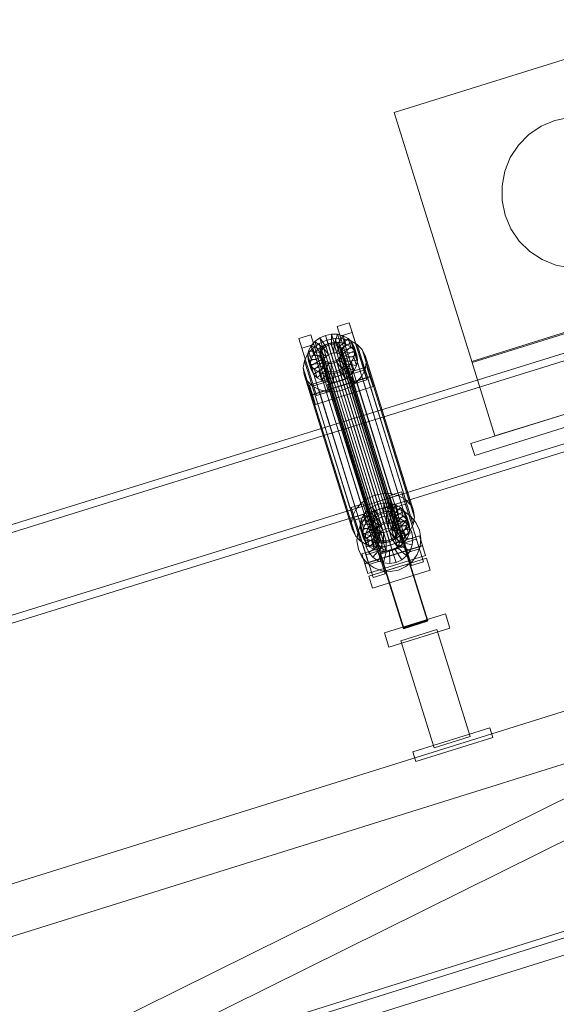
# Model space of a CAD drawing. Header units: millimetres. Extents: x -1970 to 61924, y -58230 to 6847.
# Tile 696 of 925: x 23137 to 23564, y 2686 to 3468. Entities that reach past the tile are written whole.
import ezdxf

# ---------------------------------------------------------------- set-up
doc = ezdxf.new("R2010")
doc.units = ezdxf.units.MM
doc.layers.add('COTAS_P', color=1, linetype='Continuous', lineweight=0)
doc.layers.add('lateral_C02', color=7, linetype='Continuous', lineweight=0)
doc.dimstyles.new('R19_100', dxfattribs={"dimtxt": 250, "dimasz": 150, "dimexe": 150, "dimexo": 80, "dimgap": 100, "dimtad": 1, "dimtih": 1, "dimtoh": 1, "dimdsep": 46, "dimcen": 0.09, "dimadec": 0, "dimazin": 0, "dimtfac": 1, "dimtdec": 4, "dimtofl": 0, "dimtmove": 0, "dimatfit": 3, "dimfxl": 1, "dimtolj": 1, "dimtzin": 0, "dimarcsym": 0})

# ---------------------------------------------------------------- blocks, each defined once
blk = doc.blocks.new('DIM_R26_4')
at = {"layer": 'COTAS_P'}
for p, q in [((15248.37, 1279.09), (24311.82, 4109.09)), ((24311.82, 4109.09), (24155.23, 4107.34)), ((24311.82, 4109.09), (24182.05, 4021.43)), ((24580.07, 3250), (24311.82, 4109.09)), ((15248.37, 1279.09), (15378.14, 1366.76)), ((15248.37, 1279.09), (15404.97, 1280.85)), ((15516.62, 420), (15248.37, 1279.09))]:
    blk.add_line(p, q, dxfattribs=at)
blk.add_text('9495 P', height=250, rotation=17.34062, dxfattribs=at).set_placement((19750.29, 2789.55))

msp = doc.modelspace()

# ---------------------------------------------------------------- linework, layer by layer
at = {"layer": 'lateral_C02'}
for p, q in [((23435.024, 3394.275), (23625.933, 3453.885)), ((23435.024, 3394.275), (23497.018, 3195.729)), ((23551.854, 3383.452), (23562.684, 3388.041)), ((23562.684, 3388.041), (23574.201, 3390.429)), ((23542.128, 3376.838), (23551.854, 3383.452)), ((23533.878, 3368.454), (23542.128, 3376.838)), ((23527.423, 3358.621), (23533.878, 3368.454)), ((23496.108, 3131.54), (24221.566, 3358.059)), ((23523.011, 3347.718), (23527.423, 3358.621)), ((23499.089, 3121.995), (24224.547, 3348.514)), ((23520.81, 3336.164), (23523.011, 3347.718)), ((23520.906, 3324.402), (23520.81, 3336.164)), ((23523.294, 3312.885), (23520.906, 3324.402)), ((23527.883, 3302.055), (23523.294, 3312.885)), ((23534.497, 3292.329), (23527.883, 3302.055)), ((23542.881, 3284.08), (23534.497, 3292.329)), ((23830.921, 3284.307), (23401.145, 3150.917)), ((23402.923, 3145.186), (23832.7, 3278.577)), ((23552.714, 3277.625), (23542.881, 3284.08)), ((23563.617, 3273.212), (23552.714, 3277.625)), ((23575.171, 3271.011), (23563.617, 3273.212)), ((23496.72, 3196.683), (23687.63, 3256.294)), ((23497.018, 3195.729), (23687.928, 3255.339)), ((23389.817, 3224.36), (23399.363, 3227.341)), ((23392.198, 3216.691), (23389.817, 3224.36)), ((23389.817, 3224.36), (23401.568, 3186.838)), ((23399.363, 3227.341), (23401.743, 3219.672)), ((23411.113, 3189.819), (23399.363, 3227.341)), ((23359.272, 3214.823), (23368.817, 3217.803)), ((23361.652, 3207.154), (23359.272, 3214.823)), ((23359.272, 3214.823), (23371.022, 3177.3)), ((23368.817, 3217.803), (23371.198, 3210.134)), ((23380.568, 3180.281), (23368.817, 3217.803)), ((23372.021, 3212.586), (23375.931, 3215.435)), ((23375.931, 3215.435), (23380.467, 3217.407)), ((23380.766, 3208.656), (23375.931, 3215.435)), ((23375.931, 3215.435), (23377.971, 3208.862)), ((23380.467, 3217.407), (23385.319, 3218.367)), ((23382.915, 3209.59), (23380.467, 3217.407)), ((23380.467, 3217.407), (23382.507, 3210.834)), ((23381.62, 3213.645), (23388.107, 3214.928)), ((23385.213, 3210.045), (23385.319, 3218.367)), ((23385.319, 3218.367), (23390.158, 3218.249)), ((23385.319, 3218.367), (23387.359, 3211.793)), ((23387.505, 3209.989), (23390.158, 3218.249)), ((23388.107, 3214.928), (23394.576, 3214.771)), ((23388.107, 3214.928), (23426.362, 3091.674)), ((23389.635, 3209.426), (23394.653, 3217.061)), ((23390.158, 3218.249), (23394.653, 3217.061)), ((23390.158, 3218.249), (23392.198, 3211.675)), ((23391.456, 3208.395), (23398.499, 3214.885)), ((23401.743, 3219.672), (23392.198, 3216.691)), ((23403.948, 3179.169), (23392.198, 3216.691)), ((23394.576, 3214.771), (23400.586, 3213.183)), ((23394.576, 3214.771), (23432.831, 3091.516)), ((23394.653, 3217.061), (23398.499, 3214.885)), ((23394.653, 3217.061), (23396.694, 3210.488)), ((23398.499, 3214.885), (23401.432, 3211.869)), ((23398.499, 3214.885), (23400.539, 3208.312)), ((23401.743, 3219.672), (23413.494, 3182.149)), ((23421.547, 3085.181), (23851.323, 3218.571)), ((23371.198, 3210.134), (23361.652, 3207.154)), ((23373.403, 3169.631), (23361.652, 3207.154)), ((23366.297, 3202.477), (23370.33, 3207.2)), ((23367.086, 3205.077), (23369.004, 3209.053)), ((23369.004, 3209.053), (23372.021, 3212.586)), ((23377.485, 3205.633), (23369.004, 3209.053)), ((23369.004, 3209.053), (23371.045, 3202.479)), ((23370.33, 3207.2), (23375.557, 3211.01)), ((23370.33, 3207.2), (23408.585, 3083.945)), ((23371.198, 3210.134), (23382.948, 3172.612)), ((23378.914, 3207.306), (23372.021, 3212.586)), ((23372.021, 3212.586), (23374.062, 3206.012)), ((23377.971, 3208.862), (23374.062, 3206.012)), ((23375.557, 3211.01), (23381.62, 3213.645)), ((23375.557, 3211.01), (23413.812, 3087.755)), ((23376.236, 3204.845), (23377.145, 3206.728)), ((23377.145, 3206.728), (23378.574, 3208.402)), ((23377.145, 3206.728), (23421.521, 3063.753)), ((23378.914, 3207.306), (23377.485, 3205.633)), ((23382.507, 3210.834), (23377.971, 3208.862)), ((23377.971, 3208.862), (23382.806, 3202.082)), ((23378.574, 3208.402), (23380.426, 3209.752)), ((23378.574, 3208.402), (23422.95, 3065.427)), ((23380.766, 3208.656), (23378.914, 3207.306)), ((23380.955, 3200.733), (23378.914, 3207.306)), ((23380.426, 3209.752), (23382.575, 3210.686)), ((23380.426, 3209.752), (23424.802, 3066.776)), ((23382.915, 3209.59), (23380.766, 3208.656)), ((23382.806, 3202.082), (23380.766, 3208.656)), ((23381.62, 3213.645), (23419.875, 3090.391)), ((23387.359, 3211.793), (23382.507, 3210.834)), ((23382.507, 3210.834), (23384.955, 3203.016)), ((23382.575, 3210.686), (23384.873, 3211.14)), ((23382.575, 3210.686), (23426.95, 3067.71)), ((23385.213, 3210.045), (23382.915, 3209.59)), ((23384.955, 3203.016), (23382.915, 3209.59)), ((23384.873, 3211.14), (23387.165, 3211.084)), ((23384.873, 3211.14), (23429.249, 3068.165)), ((23387.505, 3209.989), (23385.213, 3210.045)), ((23387.253, 3203.471), (23385.213, 3210.045)), ((23387.165, 3211.084), (23389.295, 3210.522)), ((23387.165, 3211.084), (23431.541, 3068.109)), ((23387.359, 3211.793), (23387.253, 3203.471)), ((23392.198, 3211.675), (23387.359, 3211.793)), ((23389.635, 3209.426), (23387.505, 3209.989)), ((23389.545, 3203.415), (23387.505, 3209.989)), ((23389.295, 3210.522), (23391.116, 3209.491)), ((23389.295, 3210.522), (23433.67, 3067.547)), ((23392.198, 3211.675), (23389.545, 3203.415)), ((23391.456, 3208.395), (23389.635, 3209.426)), ((23391.675, 3202.853), (23389.635, 3209.426)), ((23391.116, 3209.491), (23392.506, 3208.062)), ((23391.116, 3209.491), (23435.492, 3066.516)), ((23392.846, 3206.967), (23391.456, 3208.395)), ((23393.496, 3201.822), (23391.456, 3208.395)), ((23396.694, 3210.488), (23391.675, 3202.853)), ((23396.694, 3210.488), (23392.198, 3211.675)), ((23392.506, 3208.062), (23393.369, 3206.333)), ((23392.506, 3208.062), (23436.881, 3065.087)), ((23392.846, 3206.967), (23401.432, 3211.869)), ((23393.709, 3205.237), (23392.846, 3206.967)), ((23394.886, 3200.393), (23392.846, 3206.967)), ((23393.369, 3206.333), (23393.646, 3204.42)), ((23437.744, 3063.357), (23393.369, 3206.333)), ((23400.539, 3208.312), (23393.496, 3201.822)), ((23403.254, 3208.218), (23393.709, 3205.237)), ((23400.539, 3208.312), (23396.694, 3210.488)), ((23403.473, 3205.295), (23400.539, 3208.312)), ((23400.586, 3213.183), (23405.726, 3210.274)), ((23400.586, 3213.183), (23438.84, 3089.928)), ((23401.432, 3211.869), (23403.254, 3208.218)), ((23401.432, 3211.869), (23403.473, 3205.295)), ((23405.295, 3201.644), (23403.254, 3208.218)), ((23403.254, 3208.218), (23403.84, 3204.18)), ((23405.726, 3210.274), (23409.648, 3206.241)), ((23405.726, 3210.274), (23443.981, 3087.019)), ((23853.102, 3212.841), (23423.326, 3079.451)), ((23363.732, 3197.161), (23366.297, 3202.477)), ((23366.297, 3202.477), (23404.552, 3079.222)), ((23366.396, 3200.929), (23367.086, 3205.077)), ((23376.249, 3201.784), (23366.396, 3200.929)), ((23366.396, 3200.929), (23368.436, 3194.355)), ((23366.981, 3196.892), (23366.396, 3200.929)), ((23376.527, 3199.872), (23366.981, 3196.892)), ((23376.576, 3203.749), (23367.086, 3205.077)), ((23367.086, 3205.077), (23369.126, 3198.503)), ((23369.126, 3198.503), (23368.436, 3194.355)), ((23371.045, 3202.479), (23369.126, 3198.503)), ((23369.126, 3198.503), (23378.616, 3197.176)), ((23374.062, 3206.012), (23371.045, 3202.479)), ((23371.045, 3202.479), (23379.525, 3199.059)), ((23374.062, 3206.012), (23380.955, 3200.733)), ((23375.909, 3202.88), (23376.236, 3204.845)), ((23376.187, 3200.968), (23375.909, 3202.88)), ((23375.909, 3202.88), (23420.285, 3059.905)), ((23377.05, 3199.238), (23376.187, 3200.968)), ((23376.187, 3200.968), (23420.562, 3057.992)), ((23376.236, 3204.845), (23420.612, 3061.87)), ((23376.576, 3203.749), (23376.249, 3201.784)), ((23378.29, 3195.211), (23376.249, 3201.784)), ((23376.249, 3201.784), (23376.527, 3199.872)), ((23378.567, 3193.299), (23376.527, 3199.872)), ((23376.527, 3199.872), (23377.39, 3198.143)), ((23377.485, 3205.633), (23376.576, 3203.749)), ((23378.616, 3197.176), (23376.576, 3203.749)), ((23378.439, 3197.809), (23377.05, 3199.238)), ((23377.05, 3199.238), (23421.425, 3056.263)), ((23379.525, 3199.059), (23377.485, 3205.633)), ((23378.616, 3197.176), (23379.525, 3199.059)), ((23379.525, 3199.059), (23380.955, 3200.733)), ((23380.955, 3200.733), (23382.806, 3202.082)), ((23382.806, 3202.082), (23384.955, 3203.016)), ((23384.955, 3203.016), (23387.253, 3203.471)), ((23387.253, 3203.471), (23389.545, 3203.415)), ((23390.981, 3198.899), (23389.129, 3197.549)), ((23389.545, 3203.415), (23391.675, 3202.853)), ((23392.41, 3200.572), (23390.981, 3198.899)), ((23390.981, 3198.899), (23435.357, 3055.923)), ((23391.321, 3197.803), (23392.75, 3199.477)), ((23391.675, 3202.853), (23393.496, 3201.822)), ((23393.319, 3202.456), (23392.41, 3200.572)), ((23392.41, 3200.572), (23436.786, 3057.597)), ((23392.75, 3199.477), (23393.659, 3201.36)), ((23392.75, 3199.477), (23401.231, 3196.057)), ((23394.791, 3192.903), (23392.75, 3199.477)), ((23393.646, 3204.42), (23393.319, 3202.456)), ((23393.319, 3202.456), (23437.695, 3059.48)), ((23393.496, 3201.822), (23394.886, 3200.393)), ((23393.646, 3204.42), (23438.022, 3061.445)), ((23393.659, 3201.36), (23393.986, 3203.325)), ((23393.659, 3201.36), (23403.15, 3200.033)), ((23395.7, 3194.786), (23393.659, 3201.36)), ((23393.709, 3205.237), (23395.749, 3198.663)), ((23393.986, 3203.325), (23393.709, 3205.237)), ((23393.986, 3203.325), (23403.84, 3204.18)), ((23396.027, 3196.751), (23393.986, 3203.325)), ((23403.473, 3205.295), (23394.886, 3200.393)), ((23394.886, 3200.393), (23395.749, 3198.663)), ((23395.749, 3198.663), (23405.295, 3201.644)), ((23395.749, 3198.663), (23396.027, 3196.751)), ((23403.15, 3200.033), (23401.231, 3196.057)), ((23403.84, 3204.18), (23403.15, 3200.033)), ((23403.15, 3200.033), (23405.19, 3193.459)), ((23405.295, 3201.644), (23403.473, 3205.295)), ((23403.84, 3204.18), (23405.88, 3197.607)), ((23405.88, 3197.607), (23405.295, 3201.644)), ((23409.648, 3206.241), (23412.084, 3201.36)), ((23409.648, 3206.241), (23447.903, 3082.987)), ((23412.084, 3201.36), (23412.867, 3195.963)), ((23450.338, 3078.106), (23412.084, 3201.36)), ((23362.809, 3191.616), (23363.732, 3197.161)), ((23363.593, 3186.219), (23362.809, 3191.616)), ((23362.809, 3191.616), (23401.064, 3068.362)), ((23363.732, 3197.161), (23401.987, 3073.907)), ((23366.981, 3196.892), (23369.022, 3190.318)), ((23368.803, 3193.24), (23366.981, 3196.892)), ((23367.669, 3177.97), (23413.487, 3192.276)), ((23368.436, 3194.355), (23378.29, 3195.211)), ((23368.436, 3194.355), (23369.022, 3190.318)), ((23377.39, 3198.143), (23368.803, 3193.24)), ((23368.803, 3193.24), (23370.843, 3186.667)), ((23371.737, 3190.224), (23368.803, 3193.24)), ((23369.022, 3190.318), (23378.567, 3193.299)), ((23370.843, 3186.667), (23379.43, 3191.569)), ((23378.779, 3196.714), (23371.737, 3190.224)), ((23380.601, 3195.683), (23375.582, 3188.048)), ((23379.43, 3191.569), (23377.39, 3198.143)), ((23377.39, 3198.143), (23378.779, 3196.714)), ((23378.29, 3195.211), (23378.616, 3197.176)), ((23378.567, 3193.299), (23378.29, 3195.211)), ((23380.261, 3196.779), (23378.439, 3197.809)), ((23378.439, 3197.809), (23422.815, 3054.834)), ((23379.43, 3191.569), (23378.567, 3193.299)), ((23380.82, 3190.14), (23378.779, 3196.714)), ((23378.779, 3196.714), (23380.601, 3195.683)), ((23380.82, 3190.14), (23379.43, 3191.569)), ((23382.73, 3195.12), (23380.078, 3186.86)), ((23382.39, 3196.216), (23380.261, 3196.779)), ((23380.261, 3196.779), (23424.636, 3053.803)), ((23382.641, 3189.109), (23380.601, 3195.683)), ((23380.601, 3195.683), (23382.73, 3195.12)), ((23384.682, 3196.16), (23382.39, 3196.216)), ((23382.39, 3196.216), (23426.766, 3053.241)), ((23384.771, 3188.547), (23382.73, 3195.12)), ((23382.73, 3195.12), (23385.022, 3195.065)), ((23386.981, 3196.615), (23384.682, 3196.16)), ((23384.682, 3196.16), (23429.058, 3053.185)), ((23385.022, 3195.065), (23384.917, 3186.742)), ((23385.022, 3195.065), (23387.321, 3195.519)), ((23387.063, 3188.491), (23385.022, 3195.065)), ((23389.129, 3197.549), (23386.981, 3196.615)), ((23386.981, 3196.615), (23431.357, 3053.639)), ((23387.321, 3195.519), (23389.469, 3196.453)), ((23387.321, 3195.519), (23389.769, 3187.702)), ((23389.361, 3188.946), (23387.321, 3195.519)), ((23389.129, 3197.549), (23433.505, 3054.573)), ((23389.469, 3196.453), (23391.321, 3197.803)), ((23389.469, 3196.453), (23394.305, 3189.674)), ((23391.51, 3189.88), (23389.469, 3196.453)), ((23391.321, 3197.803), (23398.214, 3192.523)), ((23393.362, 3191.229), (23391.321, 3197.803)), ((23393.362, 3191.229), (23391.51, 3189.88)), ((23394.791, 3192.903), (23393.362, 3191.229)), ((23400.254, 3185.95), (23393.362, 3191.229)), ((23398.214, 3192.523), (23394.305, 3189.674)), ((23395.7, 3194.786), (23394.791, 3192.903)), ((23403.271, 3189.483), (23394.791, 3192.903)), ((23396.027, 3196.751), (23395.7, 3194.786)), ((23405.19, 3193.459), (23395.7, 3194.786)), ((23405.88, 3197.607), (23396.027, 3196.751)), ((23401.231, 3196.057), (23398.214, 3192.523)), ((23398.214, 3192.523), (23400.254, 3185.95)), ((23401.231, 3196.057), (23403.271, 3189.483)), ((23403.271, 3189.483), (23405.19, 3193.459)), ((23405.19, 3193.459), (23405.88, 3197.607)), ((23412.867, 3195.963), (23411.944, 3190.418)), ((23412.867, 3195.963), (23451.122, 3072.709)), ((23413.487, 3192.276), (23415.868, 3184.607)), ((23415.936, 3184.459), (23413.487, 3192.276)), ((23496.72, 3196.683), (23515.199, 3137.501)), ((23515.199, 3137.501), (23706.109, 3197.112)), ((23366.028, 3181.338), (23363.593, 3186.219)), ((23363.593, 3186.219), (23401.847, 3062.965)), ((23369.022, 3190.318), (23370.843, 3186.667)), ((23415.868, 3184.607), (23370.049, 3170.3)), ((23415.936, 3184.459), (23370.117, 3170.152)), ((23370.843, 3186.667), (23373.777, 3183.65)), ((23371.737, 3190.224), (23373.777, 3183.65)), ((23375.582, 3188.048), (23371.737, 3190.224)), ((23373.777, 3183.65), (23380.82, 3190.14)), ((23373.777, 3183.65), (23377.623, 3181.474)), ((23375.582, 3188.048), (23377.623, 3181.474)), ((23380.078, 3186.86), (23375.582, 3188.048)), ((23377.623, 3181.474), (23382.641, 3189.109)), ((23380.078, 3186.86), (23382.118, 3180.287)), ((23384.917, 3186.742), (23380.078, 3186.86)), ((23382.641, 3189.109), (23380.82, 3190.14)), ((23382.118, 3180.287), (23384.771, 3188.547)), ((23382.185, 3178.429), (23401.276, 3184.391)), ((23401.352, 3184.147), (23382.261, 3178.186)), ((23384.771, 3188.547), (23382.641, 3189.109)), ((23387.063, 3188.491), (23384.771, 3188.547)), ((23389.769, 3187.702), (23384.917, 3186.742)), ((23384.917, 3186.742), (23386.957, 3180.169)), ((23386.957, 3180.169), (23387.063, 3188.491)), ((23389.361, 3188.946), (23387.063, 3188.491)), ((23391.51, 3189.88), (23389.361, 3188.946)), ((23391.809, 3181.128), (23389.361, 3188.946)), ((23394.305, 3189.674), (23389.769, 3187.702)), ((23389.769, 3187.702), (23391.809, 3181.128)), ((23396.345, 3183.1), (23391.51, 3189.88)), ((23391.809, 3181.128), (23396.345, 3183.1)), ((23394.305, 3189.674), (23396.345, 3183.1)), ((23396.345, 3183.1), (23400.254, 3185.95)), ((23400.254, 3185.95), (23403.271, 3189.483)), ((23401.276, 3184.391), (23401.352, 3184.147)), ((23461.669, 2990.986), (23401.276, 3184.391)), ((23401.352, 3184.147), (23461.745, 2990.742)), ((23411.113, 3189.819), (23401.568, 3186.838)), ((23401.568, 3186.838), (23403.948, 3179.169)), ((23409.379, 3185.103), (23405.346, 3180.38)), ((23411.944, 3190.418), (23409.379, 3185.103)), ((23409.379, 3185.103), (23447.634, 3061.848)), ((23413.494, 3182.149), (23411.113, 3189.819)), ((23411.944, 3190.418), (23450.199, 3067.164)), ((23415.868, 3184.607), (23418.316, 3176.79)), ((23418.316, 3176.79), (23415.936, 3184.459)), ((23369.95, 3177.306), (23366.028, 3181.338)), ((23366.028, 3181.338), (23404.283, 3058.084)), ((23370.049, 3170.3), (23367.669, 3177.97)), ((23367.669, 3177.97), (23370.117, 3170.152)), ((23375.091, 3174.397), (23369.95, 3177.306)), ((23369.95, 3177.306), (23408.205, 3054.051)), ((23380.568, 3180.281), (23371.022, 3177.3)), ((23371.022, 3177.3), (23373.403, 3169.631)), ((23372.497, 3162.483), (23418.316, 3176.79)), ((23377.623, 3181.474), (23382.118, 3180.287)), ((23382.948, 3172.612), (23380.568, 3180.281)), ((23382.118, 3180.287), (23386.957, 3180.169)), ((23382.261, 3178.186), (23382.185, 3178.429)), ((23442.578, 2985.024), (23382.185, 3178.429)), ((23442.654, 2984.781), (23382.261, 3178.186)), ((23386.957, 3180.169), (23391.809, 3181.128)), ((23400.12, 3176.57), (23394.056, 3173.934)), ((23405.346, 3180.38), (23400.12, 3176.57)), ((23400.12, 3176.57), (23438.374, 3053.316)), ((23403.948, 3179.169), (23413.494, 3182.149)), ((23405.346, 3180.38), (23443.601, 3057.125)), ((23372.497, 3162.483), (23370.049, 3170.3)), ((23370.117, 3170.152), (23372.497, 3162.483)), ((23373.403, 3169.631), (23382.948, 3172.612)), ((23381.1, 3172.809), (23375.091, 3174.397)), ((23375.091, 3174.397), (23413.346, 3051.142)), ((23387.569, 3172.651), (23381.1, 3172.809)), ((23381.1, 3172.809), (23419.355, 3049.555)), ((23394.056, 3173.934), (23387.569, 3172.651)), ((23387.569, 3172.651), (23425.824, 3049.397)), ((23394.056, 3173.934), (23432.311, 3050.68)), ((23401.145, 3150.917), (22971.369, 3017.526)), ((22973.147, 3011.796), (23402.923, 3145.186)), ((23421.547, 3085.181), (23401.145, 3150.917)), ((23401.145, 3150.917), (23402.923, 3145.186)), ((23402.923, 3145.186), (23423.326, 3079.451)), ((23496.108, 3131.54), (23499.089, 3121.995)), ((23419.875, 3090.391), (23413.812, 3087.755)), ((23426.362, 3091.674), (23419.875, 3090.391)), ((23432.831, 3091.516), (23426.362, 3091.674)), ((23431.473, 3090.15), (23441.018, 3093.13)), ((23433.853, 3082.481), (23431.473, 3090.15)), ((23431.473, 3090.15), (23443.223, 3052.627)), ((23438.84, 3089.928), (23432.831, 3091.516)), ((23443.981, 3087.019), (23438.84, 3089.928)), ((23441.018, 3093.13), (23443.398, 3085.461)), ((23452.769, 3055.608), (23441.018, 3093.13)), ((22991.771, 2951.791), (23421.547, 3085.181)), ((23400.927, 3080.612), (23410.472, 3083.593)), ((23408.585, 3083.945), (23404.552, 3079.222)), ((23413.812, 3087.755), (23408.585, 3083.945)), ((23410.472, 3083.593), (23412.853, 3075.924)), ((23422.223, 3046.07), (23410.472, 3083.593)), ((23413.677, 3078.375), (23417.586, 3081.225)), ((23417.586, 3081.225), (23422.122, 3083.197)), ((23422.421, 3074.446), (23417.586, 3081.225)), ((23417.586, 3081.225), (23419.626, 3074.651)), ((23422.122, 3083.197), (23426.974, 3084.156)), ((23424.57, 3075.38), (23422.122, 3083.197)), ((23422.122, 3083.197), (23424.162, 3076.623)), ((23426.868, 3075.834), (23426.974, 3084.156)), ((23426.974, 3084.156), (23431.813, 3084.038)), ((23426.974, 3084.156), (23429.014, 3077.583)), ((23429.16, 3075.778), (23431.813, 3084.038)), ((23431.29, 3075.216), (23436.308, 3082.851)), ((23431.813, 3084.038), (23436.308, 3082.851)), ((23431.813, 3084.038), (23433.853, 3077.465)), ((23443.398, 3085.461), (23433.853, 3082.481)), ((23445.603, 3044.958), (23433.853, 3082.481)), ((23434.541, 3080.438), (23444.087, 3083.419)), ((23436.308, 3082.851), (23440.154, 3080.675)), ((23436.308, 3082.851), (23438.349, 3076.277)), ((23443.398, 3085.461), (23455.149, 3047.939)), ((23447.903, 3082.987), (23443.981, 3087.019)), ((23458.393, 3037.6), (23444.087, 3083.419)), ((23450.338, 3078.106), (23447.903, 3082.987)), ((15575.415, 232.817), (24634.01, 3078.273)), ((15576.913, 228.047), (24635.508, 3073.503)), ((23423.326, 3079.451), (22993.55, 2946.06)), ((23403.307, 3072.943), (23400.927, 3080.612)), ((23400.927, 3080.612), (23412.678, 3043.09)), ((23401.987, 3073.907), (23401.064, 3068.362)), ((23404.552, 3079.222), (23401.987, 3073.907)), ((23412.853, 3075.924), (23403.307, 3072.943)), ((23403.996, 3070.901), (23413.541, 3073.881)), ((23408.741, 3070.866), (23410.66, 3074.842)), ((23410.66, 3074.842), (23413.677, 3078.375)), ((23419.14, 3071.422), (23410.66, 3074.842)), ((23410.66, 3074.842), (23412.7, 3068.269)), ((23412.217, 3072.417), (23417.309, 3076.665)), ((23412.853, 3075.924), (23424.603, 3038.401)), ((23427.848, 3028.063), (23413.541, 3073.881)), ((23420.569, 3073.096), (23413.677, 3078.375)), ((23413.677, 3078.375), (23415.717, 3071.802)), ((23419.626, 3074.651), (23415.717, 3071.802)), ((23417.309, 3076.665), (23423.326, 3079.451)), ((23424.162, 3076.623), (23419.626, 3074.651)), ((23419.626, 3074.651), (23424.462, 3067.872)), ((23422.421, 3074.446), (23420.569, 3073.096)), ((23420.732, 3071.258), (23425.233, 3073.342)), ((23424.57, 3075.38), (23422.421, 3074.446)), ((23424.462, 3067.872), (23422.421, 3074.446)), ((23423.326, 3079.451), (23429.859, 3080.584)), ((23429.014, 3077.583), (23424.162, 3076.623)), ((23424.162, 3076.623), (23426.61, 3068.806)), ((23426.868, 3075.834), (23424.57, 3075.38)), ((23426.61, 3068.806), (23424.57, 3075.38)), ((23425.233, 3073.342), (23430.12, 3074.189)), ((23428.214, 3063.796), (23425.233, 3073.342)), ((23429.16, 3075.778), (23426.868, 3075.834)), ((23428.909, 3069.26), (23426.868, 3075.834)), ((23429.014, 3077.583), (23428.909, 3069.26)), ((23433.853, 3077.465), (23429.014, 3077.583)), ((23431.29, 3075.216), (23429.16, 3075.778)), ((23431.201, 3069.205), (23429.16, 3075.778)), ((23429.859, 3080.584), (23436.463, 3079.988)), ((23430.529, 3064.198), (23430.12, 3074.189)), ((23430.12, 3074.189), (23435.06, 3073.743)), ((23433.853, 3077.465), (23431.201, 3069.205)), ((23433.111, 3074.185), (23431.29, 3075.216)), ((23433.33, 3068.642), (23431.29, 3075.216)), ((23432.869, 3063.986), (23435.06, 3073.743)), ((23433.111, 3074.185), (23440.154, 3080.675)), ((23434.501, 3072.756), (23433.111, 3074.185)), ((23435.152, 3067.611), (23433.111, 3074.185)), ((23438.349, 3076.277), (23433.33, 3068.642)), ((23438.349, 3076.277), (23433.853, 3077.465)), ((23434.501, 3072.756), (23443.088, 3077.658)), ((23434.541, 3080.438), (23448.848, 3034.62)), ((23435.06, 3073.743), (23439.716, 3072.034)), ((23442.194, 3074.101), (23435.152, 3067.611)), ((23444.909, 3074.007), (23435.364, 3071.027)), ((23436.463, 3079.988), (23442.687, 3077.702)), ((23442.194, 3074.101), (23438.349, 3076.277)), ((23440.154, 3080.675), (23443.088, 3077.658)), ((23440.154, 3080.675), (23442.194, 3074.101)), ((23445.128, 3071.085), (23442.194, 3074.101)), ((23442.687, 3077.702), (23448.108, 3073.884)), ((23443.088, 3077.658), (23444.909, 3074.007)), ((23443.088, 3077.658), (23445.128, 3071.085)), ((23446.95, 3067.433), (23444.909, 3074.007)), ((23444.909, 3074.007), (23445.495, 3069.97)), ((23448.108, 3073.884), (23452.356, 3068.793)), ((23451.122, 3072.709), (23450.338, 3078.106)), ((23401.064, 3068.362), (23401.847, 3062.965)), ((23415.058, 3035.421), (23403.307, 3072.943)), ((23403.996, 3070.901), (23418.302, 3025.082)), ((23406.114, 3060.772), (23408.399, 3066.996)), ((23408.051, 3066.718), (23408.741, 3070.866)), ((23417.905, 3067.574), (23408.051, 3066.718)), ((23408.051, 3066.718), (23410.091, 3060.145)), ((23408.637, 3062.681), (23408.051, 3066.718)), ((23408.399, 3066.996), (23412.217, 3072.417)), ((23418.182, 3065.662), (23408.637, 3062.681)), ((23418.231, 3069.539), (23408.741, 3070.866)), ((23408.741, 3070.866), (23410.781, 3064.293)), ((23412.7, 3068.269), (23410.781, 3064.293)), ((23415.717, 3071.802), (23412.7, 3068.269)), ((23412.7, 3068.269), (23421.181, 3064.849)), ((23414.068, 3064.025), (23416.924, 3068.08)), ((23415.717, 3071.802), (23422.61, 3066.522)), ((23416.924, 3068.08), (23420.732, 3071.258)), ((23424.278, 3061.304), (23416.924, 3068.08)), ((23418.231, 3069.539), (23417.905, 3067.574)), ((23419.945, 3061), (23417.905, 3067.574)), ((23417.905, 3067.574), (23418.182, 3065.662)), ((23420.222, 3059.088), (23418.182, 3065.662)), ((23418.182, 3065.662), (23419.045, 3063.932)), ((23419.14, 3071.422), (23418.231, 3069.539)), ((23420.272, 3062.965), (23418.231, 3069.539)), ((23420.569, 3073.096), (23419.14, 3071.422)), ((23421.181, 3064.849), (23419.14, 3071.422)), ((23422.61, 3066.522), (23420.569, 3073.096)), ((23426.082, 3062.809), (23420.732, 3071.258)), ((23421.181, 3064.849), (23422.61, 3066.522)), ((23422.61, 3066.522), (23424.462, 3067.872)), ((23424.802, 3066.776), (23422.95, 3065.427)), ((23424.462, 3067.872), (23426.61, 3068.806)), ((23426.95, 3067.71), (23424.802, 3066.776)), ((23426.61, 3068.806), (23428.909, 3069.26)), ((23429.249, 3068.165), (23426.95, 3067.71)), ((23428.909, 3069.26), (23431.201, 3069.205)), ((23431.541, 3068.109), (23429.249, 3068.165)), ((23431.201, 3069.205), (23433.33, 3068.642)), ((23433.67, 3067.547), (23431.541, 3068.109)), ((23433.33, 3068.642), (23435.152, 3067.611)), ((23435.492, 3066.516), (23433.67, 3067.547)), ((23434.406, 3065.266), (23435.315, 3067.149)), ((23435.364, 3071.027), (23434.501, 3072.756)), ((23436.541, 3066.182), (23434.501, 3072.756)), ((23435.074, 3063.177), (23439.716, 3072.034)), ((23435.152, 3067.611), (23436.541, 3066.182)), ((23435.315, 3067.149), (23435.641, 3069.114)), ((23435.315, 3067.149), (23444.805, 3065.822)), ((23437.355, 3060.576), (23435.315, 3067.149)), ((23435.364, 3071.027), (23437.404, 3064.453)), ((23435.641, 3069.114), (23435.364, 3071.027)), ((23436.881, 3065.087), (23435.492, 3066.516)), ((23435.641, 3069.114), (23445.495, 3069.97)), ((23437.682, 3062.541), (23435.641, 3069.114)), ((23445.128, 3071.085), (23436.541, 3066.182)), ((23436.541, 3066.182), (23437.404, 3064.453)), ((23436.995, 3061.824), (23443.771, 3069.178)), ((23437.404, 3064.453), (23446.95, 3067.433)), ((23439.716, 3072.034), (23443.771, 3069.178)), ((23444.805, 3065.822), (23442.886, 3061.846)), ((23443.771, 3069.178), (23446.949, 3065.369)), ((23445.495, 3069.97), (23444.805, 3065.822)), ((23444.805, 3065.822), (23446.845, 3059.248)), ((23446.95, 3067.433), (23445.128, 3071.085)), ((23445.495, 3069.97), (23447.536, 3063.396)), ((23447.536, 3063.396), (23446.95, 3067.433)), ((23447.634, 3061.848), (23450.199, 3067.164)), ((23450.199, 3067.164), (23451.122, 3072.709)), ((23452.356, 3068.793), (23455.142, 3062.776)), ((23401.847, 3062.965), (23404.283, 3058.084)), ((23404.283, 3058.084), (23408.205, 3054.051)), ((23405.518, 3054.168), (23406.114, 3060.772)), ((23408.637, 3062.681), (23410.677, 3056.108)), ((23410.458, 3059.03), (23408.637, 3062.681)), ((23409.324, 3043.759), (23455.143, 3058.066)), ((23410.781, 3064.293), (23410.091, 3060.145)), ((23410.091, 3060.145), (23419.945, 3061)), ((23410.091, 3060.145), (23410.677, 3056.108)), ((23419.045, 3063.932), (23410.458, 3059.03)), ((23410.458, 3059.03), (23412.499, 3052.456)), ((23413.392, 3056.013), (23410.458, 3059.03)), ((23410.677, 3056.108), (23420.222, 3059.088)), ((23410.781, 3064.293), (23420.272, 3062.965)), ((23411.912, 3054.429), (23412.358, 3059.369)), ((23412.358, 3059.369), (23414.068, 3064.025)), ((23422.115, 3057.177), (23412.358, 3059.369)), ((23420.435, 3062.503), (23413.392, 3056.013)), ((23422.925, 3059.383), (23414.068, 3064.025)), ((23422.256, 3061.472), (23417.238, 3053.837)), ((23421.085, 3057.359), (23419.045, 3063.932)), ((23419.045, 3063.932), (23420.435, 3062.503)), ((23419.945, 3061), (23420.272, 3062.965)), ((23420.222, 3059.088), (23419.945, 3061)), ((23421.085, 3057.359), (23420.222, 3059.088)), ((23420.272, 3062.965), (23421.181, 3064.849)), ((23420.612, 3061.87), (23420.285, 3059.905)), ((23420.285, 3059.905), (23420.562, 3057.992)), ((23422.475, 3055.93), (23420.435, 3062.503)), ((23420.435, 3062.503), (23422.256, 3061.472)), ((23420.562, 3057.992), (23421.425, 3056.263)), ((23421.521, 3063.753), (23420.612, 3061.87)), ((23422.95, 3065.427), (23421.521, 3063.753)), ((23424.386, 3060.91), (23421.733, 3052.65)), ((23422.115, 3057.177), (23422.925, 3059.383)), ((23424.296, 3054.899), (23422.256, 3061.472)), ((23422.256, 3061.472), (23424.386, 3060.91)), ((23422.925, 3059.383), (23424.278, 3061.304)), ((23424.278, 3061.304), (23426.082, 3062.809)), ((23426.426, 3054.336), (23424.386, 3060.91)), ((23424.386, 3060.91), (23426.678, 3060.854)), ((23426.082, 3062.809), (23428.214, 3063.796)), ((23426.678, 3060.854), (23426.572, 3052.532)), ((23426.678, 3060.854), (23428.976, 3061.309)), ((23428.718, 3054.28), (23426.678, 3060.854)), ((23428.214, 3063.796), (23430.529, 3064.198)), ((23428.976, 3061.309), (23431.125, 3062.243)), ((23428.976, 3061.309), (23431.424, 3053.491)), ((23431.016, 3054.735), (23428.976, 3061.309)), ((23430.529, 3064.198), (23432.869, 3063.986)), ((23431.125, 3062.243), (23432.977, 3063.592)), ((23431.125, 3062.243), (23435.96, 3055.463)), ((23433.165, 3055.669), (23431.125, 3062.243)), ((23432.869, 3063.986), (23435.074, 3063.177)), ((23432.977, 3063.592), (23434.406, 3065.266)), ((23432.977, 3063.592), (23439.869, 3058.313)), ((23435.017, 3057.019), (23432.977, 3063.592)), ((23434.406, 3065.266), (23442.886, 3061.846)), ((23436.446, 3058.692), (23434.406, 3065.266)), ((23436.446, 3058.692), (23435.017, 3057.019)), ((23435.074, 3063.177), (23436.995, 3061.824)), ((23439.869, 3058.313), (23435.96, 3055.463)), ((23437.355, 3060.576), (23436.446, 3058.692)), ((23444.927, 3055.272), (23436.446, 3058.692)), ((23436.786, 3057.597), (23437.695, 3059.48)), ((23437.744, 3063.357), (23436.881, 3065.087)), ((23436.995, 3061.824), (23438.5, 3060.02)), ((23437.682, 3062.541), (23437.355, 3060.576)), ((23446.845, 3059.248), (23437.355, 3060.576)), ((23437.404, 3064.453), (23437.682, 3062.541)), ((23447.536, 3063.396), (23437.682, 3062.541)), ((23437.695, 3059.48), (23438.022, 3061.445)), ((23438.022, 3061.445), (23437.744, 3063.357)), ((23438.5, 3060.02), (23446.949, 3065.369)), ((23438.5, 3060.02), (23439.487, 3057.888)), ((23449.033, 3060.868), (23439.487, 3057.888)), ((23439.487, 3057.888), (23439.889, 3055.573)), ((23442.886, 3061.846), (23439.869, 3058.313)), ((23439.869, 3058.313), (23441.91, 3051.739)), ((23442.886, 3061.846), (23444.927, 3055.272)), ((23443.601, 3057.125), (23447.634, 3061.848)), ((23444.927, 3055.272), (23446.845, 3059.248)), ((23446.845, 3059.248), (23447.536, 3063.396)), ((23446.949, 3065.369), (23449.033, 3060.868)), ((23449.033, 3060.868), (23449.88, 3055.981)), ((23455.142, 3062.776), (23456.275, 3056.242)), ((23455.143, 3058.066), (23457.523, 3050.396)), ((23457.591, 3050.248), (23455.143, 3058.066)), ((23406.651, 3047.635), (23405.518, 3054.168)), ((23408.205, 3054.051), (23413.346, 3051.142)), ((23410.677, 3056.108), (23412.499, 3052.456)), ((23457.523, 3050.396), (23411.705, 3036.09)), ((23457.591, 3050.248), (23411.772, 3035.942)), ((23421.904, 3054.837), (23411.912, 3054.429)), ((23412.76, 3049.542), (23411.912, 3054.429)), ((23412.499, 3052.456), (23421.085, 3057.359)), ((23412.499, 3052.456), (23415.432, 3049.44)), ((23422.305, 3052.523), (23412.76, 3049.542)), ((23413.346, 3051.142), (23419.355, 3049.555)), ((23413.392, 3056.013), (23415.432, 3049.44)), ((23417.238, 3053.837), (23413.392, 3056.013)), ((23423.292, 3050.39), (23414.844, 3045.041)), ((23415.432, 3049.44), (23422.475, 3055.93)), ((23417.238, 3053.837), (23419.278, 3047.264)), ((23421.733, 3052.65), (23417.238, 3053.837)), ((23419.278, 3047.264), (23424.296, 3054.899)), ((23422.475, 3055.93), (23421.085, 3057.359)), ((23421.425, 3056.263), (23422.815, 3054.834)), ((23421.733, 3052.65), (23423.773, 3046.076)), ((23426.572, 3052.532), (23421.733, 3052.65)), ((23421.904, 3054.837), (23422.115, 3057.177)), ((23422.305, 3052.523), (23421.904, 3054.837)), ((23423.292, 3050.39), (23422.305, 3052.523)), ((23424.296, 3054.899), (23422.475, 3055.93)), ((23422.815, 3054.834), (23424.636, 3053.803)), ((23424.798, 3048.586), (23423.292, 3050.39)), ((23423.754, 3044.493), (23442.845, 3050.455)), ((23423.773, 3046.076), (23426.426, 3054.336)), ((23426.426, 3054.336), (23424.296, 3054.899)), ((23424.636, 3053.803), (23426.766, 3053.241)), ((23425.824, 3049.397), (23432.311, 3050.68)), ((23428.718, 3054.28), (23426.426, 3054.336)), ((23431.424, 3053.491), (23426.572, 3052.532)), ((23426.572, 3052.532), (23428.612, 3045.958)), ((23426.766, 3053.241), (23429.058, 3053.185)), ((23428.612, 3045.958), (23428.718, 3054.28)), ((23431.016, 3054.735), (23428.718, 3054.28)), ((23429.058, 3053.185), (23431.357, 3053.639)), ((23433.165, 3055.669), (23431.016, 3054.735)), ((23433.464, 3046.918), (23431.016, 3054.735)), ((23431.357, 3053.639), (23433.505, 3054.573)), ((23435.96, 3055.463), (23431.424, 3053.491)), ((23431.424, 3053.491), (23433.464, 3046.918)), ((23432.311, 3050.68), (23438.374, 3053.316)), ((23435.017, 3057.019), (23433.165, 3055.669)), ((23438, 3048.89), (23433.165, 3055.669)), ((23433.505, 3054.573), (23435.357, 3055.923)), ((23441.91, 3051.739), (23435.017, 3057.019)), ((23435.357, 3055.923), (23436.786, 3057.597)), ((23435.96, 3055.463), (23438, 3048.89)), ((23438.868, 3051.027), (23437.515, 3049.106)), ((23438, 3048.89), (23441.91, 3051.739)), ((23438.374, 3053.316), (23443.601, 3057.125)), ((23439.678, 3053.233), (23438.868, 3051.027)), ((23438.868, 3051.027), (23447.725, 3046.385)), ((23439.889, 3055.573), (23439.678, 3053.233)), ((23439.678, 3053.233), (23449.434, 3051.041)), ((23439.889, 3055.573), (23449.88, 3055.981)), ((23441.91, 3051.739), (23444.927, 3055.272)), ((23442.845, 3050.455), (23443.093, 3049.662)), ((23461.354, 2991.189), (23442.845, 3050.455)), ((23452.769, 3055.608), (23443.223, 3052.627)), ((23443.223, 3052.627), (23445.603, 3044.958)), ((23449.434, 3051.041), (23447.725, 3046.385)), ((23449.88, 3055.981), (23449.434, 3051.041)), ((23455.149, 3047.939), (23452.769, 3055.608)), ((23456.275, 3056.242), (23455.679, 3049.639)), ((23457.523, 3050.396), (23459.971, 3042.579)), ((23459.971, 3042.579), (23457.591, 3050.248)), ((23409.436, 3041.617), (23406.651, 3047.635)), ((23411.705, 3036.09), (23409.324, 3043.759)), ((23409.324, 3043.759), (23411.772, 3035.942)), ((23422.223, 3046.07), (23412.678, 3043.09)), ((23412.678, 3043.09), (23415.058, 3035.421)), ((23414.844, 3045.041), (23412.76, 3049.542)), ((23414.153, 3028.273), (23459.971, 3042.579)), ((23418.021, 3041.233), (23414.844, 3045.041)), ((23415.432, 3049.44), (23419.278, 3047.264)), ((23424.798, 3048.586), (23418.021, 3041.233)), ((23419.278, 3047.264), (23423.773, 3046.076)), ((23419.355, 3049.555), (23425.824, 3049.397)), ((23426.718, 3047.234), (23422.076, 3038.376)), ((23424.603, 3038.401), (23422.223, 3046.07)), ((23424.002, 3043.7), (23423.754, 3044.493)), ((23442.263, 2985.227), (23423.754, 3044.493)), ((23423.773, 3046.076), (23428.612, 3045.958)), ((23443.093, 3049.662), (23424.002, 3043.7)), ((23442.511, 2984.435), (23424.002, 3043.7)), ((23426.718, 3047.234), (23424.798, 3048.586)), ((23428.924, 3046.424), (23426.718, 3047.234)), ((23428.924, 3046.424), (23426.732, 3036.667)), ((23428.612, 3045.958), (23433.464, 3046.918)), ((23431.264, 3046.213), (23428.924, 3046.424)), ((23433.579, 3046.614), (23431.264, 3046.213)), ((23431.264, 3046.213), (23431.672, 3036.221)), ((23433.464, 3046.918), (23438, 3048.89)), ((23435.711, 3047.601), (23433.579, 3046.614)), ((23433.579, 3046.614), (23436.559, 3037.069)), ((23437.515, 3049.106), (23435.711, 3047.601)), ((23435.711, 3047.601), (23441.06, 3039.152)), ((23437.515, 3049.106), (23444.869, 3042.33)), ((23444.869, 3042.33), (23441.06, 3039.152)), ((23443.093, 3049.662), (23461.602, 2990.397)), ((23447.725, 3046.385), (23444.869, 3042.33)), ((23445.603, 3044.958), (23455.149, 3047.939)), ((23453.394, 3043.414), (23449.575, 3037.993)), ((23455.679, 3049.639), (23453.394, 3043.414)), ((23413.684, 3036.526), (23409.436, 3041.617)), ((23414.153, 3028.273), (23411.705, 3036.09)), ((23411.772, 3035.942), (23414.153, 3028.273)), ((23419.105, 3032.708), (23413.684, 3036.526)), ((23414.842, 3026.097), (23460.661, 3040.404)), ((23415.058, 3035.421), (23424.603, 3038.401)), ((23422.076, 3038.376), (23418.021, 3041.233)), ((23426.732, 3036.667), (23422.076, 3038.376)), ((23431.672, 3036.221), (23426.732, 3036.667)), ((23447.297, 3036.231), (23428.206, 3030.27)), ((23436.559, 3037.069), (23431.672, 3036.221)), ((23441.06, 3039.152), (23436.559, 3037.069)), ((23449.575, 3037.993), (23444.484, 3033.745)), ((23447.297, 3036.231), (23461.484, 2990.794)), ((23448.848, 3034.62), (23458.393, 3037.6)), ((23463.641, 3030.858), (23460.661, 3040.404)), ((22775.666, 2670.874), (23921.126, 3028.536)), ((23417.823, 3016.552), (23463.641, 3030.858)), ((23418.302, 3025.082), (23427.848, 3028.063)), ((23425.33, 3030.423), (23419.105, 3032.708)), ((23431.934, 3029.826), (23425.33, 3030.423)), ((23442.393, 2984.833), (23428.206, 3030.27)), ((23438.467, 3030.959), (23431.934, 3029.826)), ((23444.484, 3033.745), (23438.467, 3030.959)), ((22831.602, 2483.861), (23920.432, 3022.888)), ((23414.842, 3026.097), (23417.823, 3016.552)), ((22844.912, 2456.976), (23933.742, 2996.002)), ((23427.395, 2981.198), (23475.886, 2996.339)), ((23479.463, 2984.884), (23475.886, 2996.339)), ((22787.589, 2632.692), (23933.048, 2990.354)), ((23461.354, 2991.189), (23442.263, 2985.227)), ((23461.484, 2990.794), (23442.393, 2984.833)), ((23442.511, 2984.435), (23461.602, 2990.397)), ((23461.669, 2990.986), (23442.578, 2985.024)), ((23442.654, 2984.781), (23461.745, 2990.742)), ((23461.602, 2990.397), (23461.354, 2991.189)), ((23461.745, 2990.742), (23461.669, 2990.986)), ((23427.395, 2981.198), (23430.972, 2969.743)), ((23430.972, 2969.743), (23479.463, 2984.884)), ((23440.303, 2974.752), (23468.939, 2983.694)), ((23442.263, 2985.227), (23442.511, 2984.435)), ((23442.578, 2985.024), (23442.654, 2984.781)), ((23495.457, 2898.767), (23468.939, 2983.694)), ((23440.303, 2974.752), (23466.821, 2889.825)), ((23449.997, 2886.667), (23511.089, 2905.743)), ((23513.473, 2898.106), (23511.089, 2905.743)), ((23452.382, 2879.031), (23513.473, 2898.106)), ((23466.821, 2889.825), (23495.457, 2898.767)), ((23449.997, 2886.667), (23452.382, 2879.031)), ((22830.806, 2494.282), (23976.266, 2851.944))]:
    msp.add_line(p, q, dxfattribs=at)

# ---------------------------------------------------------------- dimensions: what is measured, and where the dimension line sits
at = {"layer": 'COTAS_P'}
dim = msp.add_aligned_dim(p1=(15516.618, 420), p2=(24580.067, 3250), distance=900, text='<> P', dimstyle='R19_100', dxfattribs=at)
dim.commit()
dim.dimension.update_dxf_attribs({"geometry": 'DIM_R26_4', "text_midpoint": (19780.096, 2694.095)})

doc.saveas('drawing.dxf')
